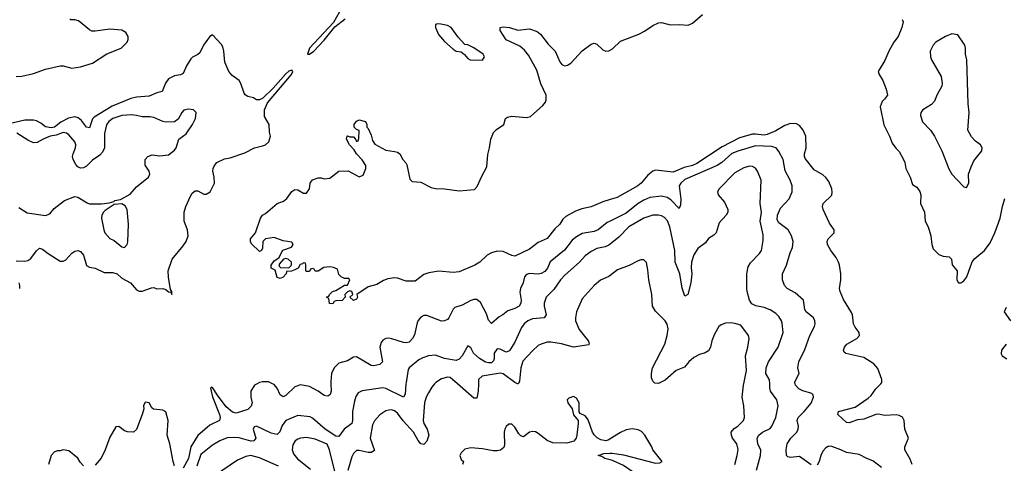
# Model space of a CAD drawing. Header units: inches. Extents: x 1834610 to 2027685, y 642842 to 774116.
# Tile 572 of 632: x 1985975 to 1992687, y 749458 to 752484. Entities that reach past the tile are written whole.
import ezdxf

# ---------------------------------------------------------------- set-up
doc = ezdxf.new("R2010")
doc.units = ezdxf.units.IN
doc.header["$MEASUREMENT"] = 0
for name, color, linetype in [('B9784', 7, 'Continuous'), ('B9785', 7, 'Continuous'), ('B9794', 7, 'Continuous'), ('B9795', 7, 'Continuous')]:
    doc.layers.add(name, color=color, linetype=linetype)

msp = doc.modelspace()

# ---------------------------------------------------------------- linework, layer by layer
at = {"layer": 'B9784', "color": 5}
for points, elevation in [([(1987594.3, 750000), (1987575.9, 749990), (1987550.2, 749950), (1987550.2, 749910), (1987559.3, 749870), (1987553.6, 749846.4), (1987530, 749824.9), (1987450, 749798.7), (1987425.8, 749805.8), (1987383, 749843), (1987322.1, 749922.1), (1987290, 749975.3), (1987282, 749978), (1987276.3, 749970), (1987289.6, 749910.4), (1987337.6, 749790), (1987341, 749770), (1987336.1, 749750), (1987270, 749718.2), (1987190, 749646.6), (1987140.7, 749570), (1987126.2, 749490), (1987090, 749424.7)], 240), ([(1988607.7, 750000), (1988601.5, 749930), (1988590.2, 749909.8), (1988470, 749967.5), (1988450, 749971.8), (1988308.5, 749951.5), (1988281.8, 749938.2), (1988265.5, 749914.5), (1988257.6, 749882.4), (1988243.4, 749810), (1988242.6, 749750), (1988237.8, 749730), (1988186.6, 749690), (1988150, 749640.8), (1988130, 749643.2), (1988057.8, 749690), (1987970, 749765.4), (1987953.8, 749773.8), (1987870, 749784.1), (1987790, 749749.8), (1987763.6, 749716.4), (1987747.6, 749672.4), (1987730, 749655.1), (1987690, 749663.8), (1987589.5, 749710.5), (1987573.9, 749706.1), (1987565.2, 749690), (1987583.7, 749630), (1987571, 749610), (1987550, 749609.8), (1987470, 749631.6), (1987430, 749634.8), (1987390, 749630.7), (1987339.5, 749610), (1987290, 749582.5), (1987210, 749517.6), (1987181.8, 749438.2)], 260), ([(1988096.6, 750000), (1988098.8, 749950), (1988092, 749928), (1988080.9, 749919.1), (1988070, 749915.1), (1988050, 749920.9), (1988010, 749950.7), (1987950, 749981.5), (1987890, 749993.3), (1987850, 749980.3), (1987790, 749920.5), (1987770, 749911.1), (1987750, 749924.2), (1987729.3, 749970), (1987710, 749994.3), (1987698, 750000)], 240), ([(1988803.2, 750000), (1988783.3, 749976.6), (1988760.6, 749939.4), (1988745.8, 749910), (1988735, 749870), (1988724.8, 749750), (1988730.2, 749730), (1988753.2, 749690), (1988762.7, 749650), (1988750, 749609.6), (1988730, 749586.6), (1988710, 749589.8), (1988690, 749612.6), (1988659.3, 749670), (1988588.2, 749748.2), (1988550, 749798.6), (1988530, 749814.6), (1988510, 749822), (1988490, 749821.2), (1988470, 749814.8), (1988430, 749788.3), (1988393.1, 749746.9), (1988380.6, 749719.4), (1988365, 749630), (1988393.9, 749546.1), (1988370, 749530.7), (1988350, 749530.6), (1988290, 749546), (1988270, 749545.7), (1988250, 749524.7), (1988239.3, 749500.7), (1988212.4, 749407.6)], 280), ([(1989102.2, 750000), (1989100.1, 749950), (1989090, 749901.3), (1989070, 749902), (1988958.7, 750000)], 280), ([(1989371.1, 750000), (1989370, 749999.3), (1989368.5, 750000)], 280), ([(1987030, 749441.2), (1987021, 749470), (1986997.7, 749590), (1986980.7, 749650), (1986986.6, 749750), (1986970, 749809.2), (1986950, 749820.7), (1986886.6, 749826.6), (1986876, 749836), (1986858, 749870), (1986830, 749875.3), (1986818, 749850), (1986821, 749830), (1986810.7, 749790), (1986770, 749689), (1986750, 749669.5), (1986710, 749671.6), (1986690, 749678.7), (1986650, 749709.6), (1986630, 749707.6), (1986590, 749636.2), (1986557.8, 749550), (1986530, 749493.6), (1986490, 749444.2)], 240), ([(1990000, 749624.2), (1989990, 749618), (1989970, 749610.9), (1989936.8, 749616.8), (1989911.8, 749631.8), (1989890.8, 749650.8), (1989878.9, 749670), (1989850, 749754), (1989839.3, 749770), (1989830, 749781.2), (1989796.5, 749796.5), (1989789.4, 749809.4), (1989789.5, 749870), (1989770, 749902), (1989750, 749913.3), (1989717.3, 749902.7), (1989706.8, 749890), (1989710.7, 749870), (1989740.5, 749830), (1989750, 749787.3), (1989780.7, 749750), (1989782, 749730), (1989771.6, 749650), (1989767.3, 749630), (1989751.2, 749608.8), (1989704.3, 749595.7), (1989610, 749597.5), (1989570, 749614.1), (1989510, 749661.6), (1989490, 749671.4), (1989470, 749674.6), (1989449.6, 749670.4), (1989410, 749638.6), (1989390, 749645), (1989377.5, 749657.6), (1989350, 749705.3), (1989330, 749725.4), (1989310, 749724.2), (1989290, 749709.5), (1989280.8, 749690), (1989277.5, 749670), (1989278.9, 749581.1), (1989274, 749566), (1989252.5, 749547.5), (1989230, 749541.7), (1989201.6, 749541.6), (1989130, 749556.8), (1989050, 749562.5), (1989010, 749553.8), (1988983.1, 749530), (1988974, 749510), (1988983.4, 749483.4), (1989001, 749470), (1988994, 749450)], 320), ([(1988121.9, 749401.9), (1988086, 749550), (1988070, 749588.9), (1987990, 749622), (1987930, 749634.3), (1987890, 749629.3), (1987870, 749622.4), (1987853.5, 749610), (1987836.7, 749583.3), (1987832.8, 749550), (1987842.3, 749522.3), (1987868.2, 749488.2), (1987957, 749417)], 280), ([(1986410, 749439.3), (1986386, 749466), (1986370, 749493.2), (1986310, 749542), (1986270, 749549.2), (1986250, 749542.7), (1986230, 749542.7), (1986210, 749533.6), (1986188.2, 749510), (1986170.7, 749450)], 240), ([(1990000, 749480.2), (1989963.7, 749490), (1989943.1, 749503.1), (1989919, 749510), (1989956.6, 749523.4), (1990000, 749525.8)], 320), ([(1987738.6, 749438.6), (1987610, 749494.7), (1987550, 749510.7), (1987516, 749504), (1987460.6, 749479.4), (1987310, 749377.4)], 280)]:
    msp.add_lwpolyline(points, dxfattribs=dict(at, elevation=elevation))
at = {"layer": 'B9785', "color": 5}
for points, elevation in [([(1988194.9, 752610), (1988114.3, 752465.7), (1987949.6, 752290), (1987936.3, 752250), (1987950, 752247.9), (1987979.5, 752270), (1988050, 752344.4), (1988124.1, 752435.9), (1988194, 752490)], 240), ([(1985950, 752095.6), (1985990, 752099.8), (1986070, 752117.6), (1986150, 752147.1), (1986250, 752168.8), (1986270, 752168.8), (1986330, 752153.8), (1986390, 752162.7), (1986470, 752187.2), (1986569.2, 752250.8), (1986667.1, 752290), (1986707.9, 752330), (1986714.9, 752350), (1986713.7, 752370), (1986697.5, 752397.6), (1986670, 752411.6), (1986590, 752419), (1986490, 752405.6), (1986466.4, 752406.4), (1986450, 752414.6), (1986376.4, 752476.4), (1986350, 752483.5), (1986323.6, 752483.6), (1986317.2, 752490)], 240), ([(1990000, 751257.2), (1989950, 751241.5), (1989870, 751208.4), (1989806.4, 751193.6), (1989763.1, 751176.9), (1989698.7, 751141.3), (1989677.7, 751122.3), (1989655.8, 751090), (1989622.8, 751057.2), (1989570, 750991.3), (1989510, 750965.1), (1989450, 750918), (1989350, 750871.5), (1989330, 750875.1), (1989270, 750903.6), (1989230, 750904.5), (1989190, 750892.7), (1989161.6, 750878.4), (1989110.6, 750830), (1989077.3, 750810), (1988970, 750763.6), (1988930, 750759.6), (1988832.3, 750767.7), (1988762.8, 750757.2), (1988730, 750746.6), (1988670, 750701.2), (1988610, 750701.2), (1988550, 750720.5), (1988530, 750722.4), (1988483.9, 750716.1), (1988455.1, 750704.9), (1988410, 750678.4), (1988350, 750662), (1988274, 750610), (1988278, 750590), (1988270, 750578), (1988250, 750568), (1988226, 750590), (1988246, 750610), (1988238, 750630), (1988224.7, 750635.3), (1988210, 750628), (1988192, 750610), (1988194, 750590), (1988172.7, 750567.3), (1988130, 750566), (1988118, 750562), (1988110, 750546), (1988087.3, 750547.3), (1988082, 750582), (1988066, 750590), (1988082, 750598), (1988086, 750610), (1988108, 750630), (1988130, 750636), (1988190, 750672), (1988210, 750674), (1988226, 750710), (1988218, 750718), (1988190, 750718), (1988166, 750730), (1988150, 750746), (1988142, 750782), (1988114.6, 750794.6), (1988090, 750799), (1988047.3, 750792.7), (1988010, 750768), (1987990, 750768), (1987982, 750782), (1987970, 750786), (1987958, 750782), (1987950, 750766), (1987930, 750766), (1987926, 750770), (1987926, 750810), (1987922, 750822), (1987910, 750826), (1987902, 750818), (1987886.4, 750813.6), (1987872, 750790), (1987850, 750778), (1987828.7, 750768.7), (1987794, 750766), (1987792, 750750), (1987770, 750728), (1987750, 750718), (1987730, 750726), (1987715.3, 750775.3), (1987688.7, 750790), (1987689, 750810), (1987710, 750838), (1987740.4, 750859.6), (1987769.3, 750910.7), (1987828.4, 750931.6), (1987838, 750950), (1987830, 750966), (1987770, 750976), (1987710, 750999), (1987650, 750988), (1987632, 750970), (1987630, 750926), (1987622, 750910), (1987610, 750902), (1987554.6, 750954.6), (1987548, 750970), (1987548.4, 750988.4), (1987581.2, 751030), (1987615.3, 751130), (1987629, 751150), (1987650, 751161), (1987730, 751230.4), (1987774, 751246), (1987795.6, 751264.4), (1987830, 751311.3), (1987850, 751326), (1987870, 751322.8), (1987910, 751301), (1987930, 751301), (1987949.4, 751330.6), (1987954, 751370), (1987970, 751391), (1988010, 751404.7), (1988030, 751404.7), (1988050, 751398), (1988090, 751402), (1988150, 751450.8), (1988214, 751454), (1988290, 751411), (1988316, 751424), (1988335.3, 751470), (1988335.3, 751490), (1988308.4, 751528.4), (1988270, 751568), (1988255.3, 751595.3), (1988222, 751630), (1988202, 751670), (1988206, 751690), (1988210, 751691.3), (1988224.7, 751684.7), (1988250, 751684.7), (1988264.7, 751670), (1988270, 751654), (1988282, 751658), (1988287.3, 751672.7), (1988288, 751728), (1988270, 751735.3), (1988255.3, 751750), (1988255.3, 751770), (1988270, 751792), (1988290, 751802), (1988332, 751790), (1988342, 751770), (1988342, 751750), (1988350, 751742), (1988370, 751696), (1988379.8, 751659.8), (1988394.9, 751634.9), (1988470, 751593.4), (1988530, 751585.5), (1988550, 751580.5), (1988566.8, 751570), (1988586.8, 751530), (1988608, 751508), (1988614.6, 751494.6), (1988635.3, 751395.3), (1988650, 751379.3), (1988710, 751376.6), (1988780, 751340), (1988810, 751332.1), (1988871.2, 751331.2), (1988970, 751317.4), (1989075.2, 751324.8), (1989093.5, 751346.5), (1989124, 751416), (1989159.7, 751480.3), (1989165.2, 751565.2), (1989178.2, 751610), (1989186.2, 751670), (1989205.4, 751714.6), (1989225.5, 751734.5), (1989275.1, 751770), (1989286, 751810), (1989300.5, 751819.5), (1989330, 751825.5), (1989430, 751818), (1989456.6, 751823.4), (1989541.3, 751898.7), (1989558.3, 751921.7), (1989563.1, 751936.9), (1989562.9, 751970), (1989527.1, 752047), (1989498.9, 752138.9), (1989442.1, 752242.1), (1989416.4, 752276.4), (1989383.6, 752303.6), (1989290, 752347.1), (1989249.4, 752410), (1989250, 752432), (1989270, 752436), (1989314, 752430), (1989370, 752413.4), (1989450, 752421.7), (1989503.4, 752403.4), (1989525.8, 752385.9), (1989577.8, 752317.8), (1989624.4, 752270), (1989656.1, 752196.1), (1989670, 752179.5), (1989690, 752170.2), (1989710, 752174.4), (1989731.8, 752188.2), (1989810, 752271.5), (1989870, 752317.6), (1989890, 752323), (1989910, 752316.3), (1989950, 752279.6), (1989970, 752270.2), (1989990, 752271.4), (1990000, 752276.6)], 220), ([(1985950, 750839.5), (1986010, 750836.5), (1986030, 750842), (1986050, 750855.8), (1986090, 750908.2), (1986110, 750926), (1986130, 750919.5), (1986168.8, 750888.8), (1986250, 750836), (1986270, 750836.9), (1986290, 750845.8), (1986330, 750890.4), (1986350, 750905.3), (1986370.3, 750910.3), (1986390, 750902.4), (1986410, 750877.1), (1986430, 750807), (1986450, 750796.9), (1986490, 750788.2), (1986550, 750760.2), (1986610, 750758.4), (1986639.5, 750750), (1986670, 750720.8), (1986730, 750689.3), (1986770, 750641.6), (1986790, 750632.7), (1986810, 750631.3), (1986874.4, 750654.4), (1986890, 750656.5), (1986910, 750648.4), (1986950, 750650.3), (1986970, 750644.4), (1986990, 750626.5), (1987005.2, 750625.2), (1987010.8, 750609.2), (1987011.2, 750628.8), (1987003.5, 750643.5), (1986988.6, 750728.6), (1986987.3, 750770), (1987013.3, 750850), (1987090, 750941.3), (1987108.5, 750970), (1987123.5, 751010), (1987118, 751050), (1987095.3, 751110), (1987095.3, 751170), (1987107.1, 751210), (1987138.8, 751281.2), (1987150, 751300.5), (1987170, 751315.8), (1987190, 751315.8), (1987230, 751294.9), (1987246.6, 751293.4), (1987272.7, 751310), (1987302, 751370), (1987300.7, 751410), (1987291.8, 751450), (1987294, 751470), (1987301.6, 751490), (1987318, 751510), (1987370, 751534.4), (1987410, 751542.4), (1987510, 751576.3), (1987575.3, 751610), (1987630, 751622.8), (1987650, 751631), (1987672.3, 751650), (1987685.2, 751690), (1987677, 751717), (1987675.6, 751770), (1987644.1, 751824.1), (1987643.2, 751870), (1987663.5, 751916.5), (1987828.7, 752110), (1987835.9, 752130), (1987830, 752139.3), (1987810, 752132), (1987790, 752114.5), (1987703.1, 752016.9), (1987632, 751948), (1987610, 751937), (1987590, 751938.5), (1987569.6, 751950), (1987530, 751959.8), (1987511.7, 751971.8), (1987503.9, 751983.9), (1987481.5, 752050), (1987470, 752068.4), (1987422.7, 752102.7), (1987400.6, 752130), (1987373.4, 752193.4), (1987366.1, 752270), (1987358.6, 752298.6), (1987350, 752314.6), (1987290, 752379.8), (1987270, 752368.7), (1987250, 752342.9), (1987227.9, 752310), (1987202, 752258), (1987190, 752247.2), (1987152, 752228), (1987142.5, 752217.5), (1987110.9, 752170), (1987090, 752118), (1987071.7, 752108.3), (1987030, 752102.3), (1986990, 752081), (1986968.8, 752051.2), (1986945.3, 751994.7), (1986910, 751985.6), (1986856.5, 751963.5), (1986770, 751956), (1986732.7, 751947.3), (1986605.5, 751894.5), (1986481.6, 751818.4), (1986471.9, 751808.1), (1986450, 751745.6), (1986430, 751751.2), (1986395.3, 751795.3), (1986373.4, 751813.5), (1986350, 751821), (1986307.1, 751812.9), (1986255.9, 751784.1), (1986211.3, 751750), (1986190, 751746.3), (1986150, 751753), (1986119.3, 751779.3), (1986090, 751795.2), (1986070, 751799.4), (1986010, 751798.8), (1985872.7, 751767.3)], 240), ([(1985970, 751202.8), (1986026.6, 751166.6), (1986150, 751147.6), (1986179.5, 751160.5), (1986210, 751195.5), (1986280.9, 751250), (1986350, 751278.8), (1986370, 751274), (1986434, 751234), (1986450, 751228.9), (1986533.2, 751226.8), (1986585.6, 751234.4), (1986616.6, 751243.4), (1986622.7, 751250), (1986662.2, 751257.8), (1986726.8, 751293.2), (1986770, 751343), (1986852, 751410), (1986862, 751430), (1986858, 751450), (1986829.3, 751490.7), (1986829.2, 751530), (1986849, 751550), (1986878.6, 751561.4), (1986930, 751555.3), (1986990, 751561.6), (1987030, 751593.4), (1987040.5, 751610), (1987060.7, 751670), (1987110, 751705.5), (1987153.3, 751770), (1987173.6, 751810), (1987178, 751850), (1987159, 751870), (1987126.1, 751873.9), (1987093.8, 751866.2), (1987079.3, 751850), (1987054.7, 751805.3), (1987030, 751787.8), (1986970, 751785.1), (1986949.6, 751789.6), (1986890, 751817.6), (1986862, 751822), (1986810, 751820.5), (1986770, 751831.3), (1986734.9, 751834.9), (1986670.8, 751830.8), (1986610, 751809.8), (1986582.8, 751790), (1986567.3, 751767.3), (1986552.4, 751707.6), (1986552.1, 751610), (1986539.4, 751580.6), (1986520.8, 751559.2), (1986470, 751525.8), (1986430, 751485), (1986410, 751473.2), (1986390, 751470.8), (1986370, 751480.4), (1986356.4, 751496.4), (1986339.1, 751530), (1986335.4, 751550), (1986338.5, 751570), (1986354.8, 751610), (1986357.8, 751630), (1986350, 751651), (1986310, 751698), (1986294, 751710), (1986270, 751714.3), (1986222.8, 751697.2), (1986182.6, 751690), (1986133.7, 751670), (1986093.7, 751646.3), (1986070, 751644.1), (1986030, 751661.4), (1985955.1, 751710)], 260), ([(1990000, 751109.7), (1989980.1, 751099.9), (1989917, 751050), (1989890, 751040.2), (1989810, 751024.8), (1989770, 751003.8), (1989741.1, 750978.9), (1989689.1, 750910.9), (1989590, 750833.3), (1989572.2, 750790), (1989554.9, 750765.1), (1989530, 750752.1), (1989510, 750747.6), (1989450, 750752.5), (1989430, 750746.9), (1989416.1, 750730), (1989407.2, 750690), (1989388.2, 750650), (1989384.2, 750624.2), (1989393.7, 750570), (1989390.4, 750550), (1989380.4, 750530), (1989350, 750513.3), (1989302.2, 750497.8), (1989269, 750471), (1989242.8, 750457.2), (1989190, 750411.5), (1989170, 750434.5), (1989156.7, 750476.7), (1989115.7, 750555.7), (1989090, 750575.3), (1989070, 750574.8), (1989050, 750568.6), (1988990, 750536.5), (1988940, 750520), (1988928.9, 750510), (1988899.5, 750450), (1988890, 750438.7), (1988870, 750429.6), (1988850, 750426.3), (1988750, 750466.8), (1988730, 750465), (1988710, 750454.4), (1988690, 750430.9), (1988684.1, 750415.9), (1988666.3, 750333.7), (1988653, 750310), (1988630, 750285), (1988610, 750279.9), (1988590, 750282.6), (1988512.4, 750307.6), (1988490, 750310.4), (1988470, 750308.6), (1988450, 750297.7), (1988438, 750282), (1988429.5, 750250), (1988447.2, 750150), (1988430, 750132.8), (1988390, 750123.5), (1988370, 750124.2), (1988270, 750183.1), (1988250, 750180.9), (1988210, 750157.1), (1988150, 750141.5), (1988119.4, 750110), (1988099.2, 750070), (1988096, 750016), (1988096.6, 750000)], 240), ([(1990000, 750953.6), (1989990, 750945.4), (1989966.5, 750933.5), (1989910, 750923), (1989870, 750903.5), (1989830, 750872.8), (1989790, 750828.8), (1989690, 750740.6), (1989660.5, 750710), (1989616.7, 750643.3), (1989563.7, 750590), (1989550.1, 750550), (1989550.1, 750529.9), (1989562.6, 750470), (1989550.4, 750450), (1989470, 750444.3), (1989439.3, 750430), (1989413, 750410), (1989394.8, 750385.2), (1989350, 750283.9), (1989316.8, 750230), (1989310, 750222.5), (1989290, 750216.2), (1989250, 750236.8), (1989230, 750237.7), (1989210.2, 750210), (1989209.5, 750170), (1989204.2, 750155.8), (1989190, 750142.4), (1989170, 750142.3), (1989150, 750148.7), (1989110, 750173.2), (1989068.9, 750210), (1989050, 750245.1), (1989030, 750258), (1988990, 750189.8), (1988970, 750168.8), (1988950, 750159.8), (1988870, 750172.2), (1988810, 750196.3), (1988760.7, 750190), (1988721.8, 750178.2), (1988696.7, 750163.3), (1988630.4, 750110), (1988623, 750097), (1988608.6, 750010), (1988607.7, 750000)], 260), ([(1990000, 750739), (1989990, 750731.1), (1989933.6, 750706.4), (1989891.8, 750670), (1989810, 750578.7), (1989770.3, 750490), (1989763.1, 750450), (1989764.6, 750430), (1989788.1, 750370), (1989851.3, 750290), (1989857.1, 750270), (1989853.5, 750266.5), (1989750, 750249.9), (1989667.8, 750272.2), (1989596.5, 750283.5), (1989570, 750283.8), (1989529.2, 750270.8), (1989510, 750260.5), (1989470, 750226), (1989405.2, 750154.8), (1989391.4, 750108.6), (1989382.3, 750017.7), (1989376.6, 750003.4), (1989371.1, 750000)], 280), ([(1985974.7, 750650), (1985975.8, 750670), (1985970.7, 750690)], 240), ([(1989368.5, 750000), (1989350, 750008), (1989270, 750067), (1989250, 750071.9), (1989128, 750052), (1989103.5, 750030), (1989102.2, 750000)], 280), ([(1987698, 750000), (1987670, 750013.3), (1987630, 750013.6), (1987610, 750008.6), (1987594.3, 750000)], 240), ([(1988958.7, 750000), (1988910, 750042.9), (1988890, 750044.6), (1988850, 750033.2), (1988811.7, 750010), (1988803.2, 750000)], 280)]:
    msp.add_lwpolyline(points, dxfattribs=dict(at, elevation=elevation))
for points, elevation in [([(1988823.4, 752456.6), (1988808.5, 752451.5), (1988809, 752430), (1988830, 752383.1), (1988870, 752336.5), (1988930, 752282), (1988950, 752270.4), (1988983.8, 752263.8), (1989006.4, 752246.4), (1989030, 752218.8), (1989044.7, 752210), (1989130, 752208.2), (1989142.7, 752230), (1989134.5, 752250), (1989070, 752292), (1989030, 752312.3), (1989010, 752315.3), (1988964, 752364), (1988917, 752430), (1988890, 752443.5), (1988846.7, 752453.3)], 240), ([(1986670, 751227.8), (1986617.7, 751222.3), (1986558.2, 751181.8), (1986546, 751170), (1986535.3, 751150), (1986533.4, 751130), (1986547.2, 751050), (1986554.9, 751030), (1986590, 750992.2), (1986617.7, 750977.7), (1986670, 750934.4), (1986690, 750930.7), (1986706.6, 750950), (1986711.2, 750968.8), (1986715.8, 751090), (1986708.3, 751188.3), (1986693.9, 751213.9)], 260), ([(1987790, 750854), (1987774, 750850), (1987743.6, 750816.4), (1987743.6, 750803.6), (1987752.7, 750792.7), (1987810, 750792), (1987828, 750810), (1987828, 750830), (1987806, 750850)], 220)]:
    msp.add_lwpolyline(points, close=True, dxfattribs=dict(at, elevation=elevation))
at = {"layer": 'B9794', "color": 5}
for points, elevation in [([(1990849.9, 749450.1), (1990866.7, 749510), (1990872, 749552), (1990863.2, 749590), (1990834.2, 749630), (1990826, 749650), (1990825.3, 749670), (1990844.8, 749695.2), (1990870, 749711.6), (1990909.7, 749750), (1990915.1, 749770), (1990911.4, 749850), (1990900.2, 749910), (1990908.2, 749990), (1990910.3, 750000)], 280), ([(1990997, 749410), (1991025.3, 749510), (1991027.2, 749547.3), (1991006.6, 749590), (1991001.6, 749630), (1991012.9, 749650), (1991039.2, 749670), (1991090, 749695.8), (1991102.3, 749710), (1991129.3, 749770), (1991146.2, 749850), (1991136.6, 749890), (1991093.6, 749950), (1991088.4, 749971.5), (1991087.6, 750000)], 260), ([(1991370, 749447.7), (1991290, 749503.1), (1991230, 749498), (1991210, 749502), (1991202, 749510), (1991199.1, 749550), (1991206.2, 749590), (1991232.1, 749630), (1991271.9, 749670), (1991281.5, 749690), (1991283.4, 749710), (1991275.7, 749750), (1991281.8, 749770), (1991323.1, 749810), (1991370, 749867), (1991386.6, 749910), (1991384.2, 749924.2), (1991374.5, 749934.5), (1991312.8, 749952.8), (1991286.7, 749966.7), (1991264, 749990), (1991260.2, 750000)], 240), ([(1992057.8, 749450), (1992045.9, 749485.9), (1992007.7, 749550), (1992008.9, 749570), (1992032.8, 749630), (1992008.3, 749690), (1992003.1, 749750), (1991991.6, 749771.6), (1991970, 749783.5), (1991950, 749787.7), (1991870, 749783.1), (1991830, 749793.3), (1991810, 749789.8), (1991730, 749759.2), (1991685.3, 749754.7), (1991630, 749732.7), (1991610, 749735.6), (1991551.6, 749790), (1991556.2, 749810), (1991670, 749841), (1991758.4, 749901.6), (1991778.9, 749921.1), (1991810, 749965.2), (1991842.9, 749997.1), (1991845, 750000)], 220), ([(1990000, 749525.8), (1990013.4, 749526.6), (1990090, 749515.3), (1990310, 749458.2), (1990339.5, 749460.5), (1990354.5, 749470), (1990291.3, 749550), (1990284.2, 749570), (1990236.1, 749650), (1990213.6, 749673.6), (1990190, 749686.3), (1990150, 749692.6), (1990110, 749686), (1990070, 749667.6), (1990000, 749624.2)], 320), ([(1991849.6, 749430), (1991790, 749474.7), (1991749, 749490), (1991698, 749518), (1991610, 749531), (1991572.3, 749550), (1991510, 749572.6), (1991490, 749574), (1991482, 749570), (1991470, 749563.5), (1991450, 749540.5), (1991435.8, 749510), (1991425.3, 749470), (1991410, 749444.7)], 240), ([(1990000, 748554.9), (1990093.7, 748610), (1990117.7, 748630), (1990131.3, 748648.7), (1990134.4, 748670), (1990129, 748690), (1990081.5, 748790), (1990038.9, 748858.9), (1990036.6, 748890), (1990046.7, 748930), (1990060.3, 748970), (1990082.1, 748997.9), (1990110, 749012.7), (1990171.9, 749028.1), (1990222, 749070), (1990270.7, 749130), (1990284.8, 749170), (1990290.7, 749230), (1990280.2, 749250), (1990183.7, 749370), (1990156.4, 749396.4), (1990090, 749443.4), (1990015.9, 749475.9), (1990000, 749480.2)], 320)]:
    msp.add_lwpolyline(points, dxfattribs=dict(at, elevation=elevation))
at = {"layer": 'B9795', "color": 5}
for points, elevation in [([(1990000, 752276.6), (1990015.5, 752284.5), (1990070, 752337.6), (1990194.8, 752385.2), (1990234.3, 752405.7), (1990290, 752443.6), (1990330, 752462), (1990350, 752464.4), (1990408.2, 752448.2), (1990470, 752451.6), (1990532.2, 752447.8), (1990560.4, 752459.6), (1990630, 752519.1)], 220), ([(1991990, 752484.7), (1991996.3, 752470), (1991988, 752430), (1991962.6, 752370), (1991933.1, 752330), (1991900.4, 752270), (1991873.3, 752206.7), (1991827.3, 752130), (1991833.4, 752110), (1991858, 752070), (1991882, 752010), (1991890.4, 751970.4), (1991870, 751941.2), (1991853.4, 751926.6), (1991841, 751890), (1991866.2, 751766.2), (1991904.9, 751690), (1991922.3, 751642.3), (1991947, 751607), (1991970, 751584), (1992000.4, 751530), (1992008.4, 751510), (1992014.4, 751470), (1992046, 751410), (1992059.8, 751359.8), (1992090, 751340.7), (1992111.4, 751311.4), (1992117, 751290), (1992114.9, 751230), (1992143.8, 751170), (1992147.7, 751110), (1992167.7, 751070), (1992184.9, 751010), (1992193.4, 750950), (1992202, 750922), (1992241.3, 750881.3), (1992270, 750870.5), (1992310, 750866.8), (1992326.8, 750850), (1992330.7, 750810.7), (1992366, 750770), (1992364, 750710), (1992374, 750690), (1992390, 750688), (1992410, 750702), (1992431.2, 750730), (1992468.1, 750831.9), (1992485.7, 750854.3), (1992551.1, 750910), (1992590, 750961.3), (1992623.1, 751030), (1992659.1, 751130), (1992673.5, 751210), (1992690, 751264.9)], 220), ([(1991845, 750000), (1991852.1, 750010), (1991852.8, 750030), (1991824.5, 750104.5), (1991796.7, 750136.8), (1991730, 750180.6), (1991607.2, 750207.2), (1991596.1, 750216.1), (1991589.7, 750229.7), (1991596.3, 750250), (1991613, 750270), (1991680.7, 750310), (1991700.5, 750330), (1991697.6, 750350), (1991670, 750385.6), (1991659.3, 750410), (1991652, 750470), (1991645.6, 750485.6), (1991590, 750576.2), (1991567.1, 750630), (1991563.5, 750650), (1991571.2, 750710), (1991571.3, 750750), (1991563.5, 750810), (1991556.9, 750830), (1991541.1, 750861.1), (1991504.5, 750910), (1991481.2, 750950), (1991479.3, 750970), (1991486.6, 750990), (1991526, 751030), (1991526, 751050), (1991495.6, 751095.6), (1991451.6, 751190), (1991447.3, 751210), (1991451.8, 751230), (1991510, 751287.3), (1991513.5, 751306.5), (1991510.6, 751330), (1991490, 751379.5), (1991470, 751407.6), (1991450, 751426), (1991390, 751460.7), (1991330, 751537), (1991324.2, 751550), (1991324.5, 751570), (1991335.4, 751610), (1991334.2, 751690), (1991314.8, 751730), (1991290, 751762), (1991270, 751774), (1991230, 751775.2), (1991190, 751761.5), (1991130, 751726.9), (1991070, 751699.9), (1991050, 751695.8), (1990990, 751703.7), (1990970, 751702.2), (1990881.9, 751678.1), (1990762.6, 751617.4), (1990590, 751502.4), (1990561.3, 751490), (1990504.2, 751475.8), (1990430, 751443.1), (1990310, 751456.9), (1990290, 751451.8), (1990255.9, 751424.1), (1990211.7, 751370), (1990188.7, 751350), (1990047.8, 751272.2), (1990000, 751257.2)], 220), ([(1991260.2, 750000), (1991256.3, 750010), (1991287.3, 750070), (1991278.9, 750110), (1991285.6, 750150), (1991325.8, 750234.2), (1991360.3, 750330), (1991392.6, 750390), (1991396.9, 750410), (1991395.4, 750430), (1991386.3, 750450), (1991336.2, 750490), (1991326.4, 750506.4), (1991317.6, 750570), (1991260.3, 750620.3), (1991206.6, 750650), (1991188.5, 750670), (1991173.7, 750710), (1991175.3, 750750), (1991202.8, 750810), (1991226.1, 750893.9), (1991242.8, 750930), (1991247.9, 750970), (1991236.1, 751010), (1991212.4, 751050), (1991150, 751097.3), (1991137.7, 751117.7), (1991141.2, 751150), (1991161, 751199), (1991219, 751261), (1991241.1, 751310), (1991241.1, 751350), (1991226.8, 751390), (1991193.6, 751453.6), (1991179, 751530), (1991150, 751586), (1991131.3, 751610), (1991098.8, 751618.8), (1990990, 751623.2), (1990870, 751587.6), (1990830, 751570.9), (1990760.4, 751510), (1990730.3, 751489.7), (1990510, 751394.7), (1990480.6, 751370), (1990469.7, 751350), (1990480.6, 751259.4), (1990478.3, 751221.8), (1990470, 751196.2), (1990414.3, 751254.3), (1990388.4, 751270), (1990350, 751280.2), (1990270, 751271.7), (1990230, 751254), (1990190.9, 751230), (1990110, 751163.7), (1990000, 751109.7)], 240), ([(1991087.6, 750000), (1991086.8, 750026.8), (1991060.5, 750070), (1991063.9, 750110), (1991078.2, 750150), (1991145.5, 750250), (1991178.9, 750350), (1991173.2, 750413.2), (1991168.5, 750430), (1991150, 750459.8), (1991130, 750479.8), (1991090, 750505.6), (1991050, 750520.7), (1990992.6, 750532.6), (1990965.6, 750545.6), (1990949.8, 750570), (1990934.5, 750630), (1990930.9, 750650.9), (1990932, 750750), (1990940.9, 750799.1), (1990955.5, 750824.5), (1991018.9, 750890), (1991031.5, 750908.5), (1991043, 750977), (1991043.2, 751016.8), (1991023.4, 751110), (1991032, 751170), (1991022.5, 751230), (1991028.9, 751388.9), (1991004, 751450), (1990990, 751471.1), (1990970, 751482.3), (1990950, 751484.2), (1990910, 751474.6), (1990850, 751438.7), (1990743, 751330), (1990730.6, 751310), (1990736.3, 751290), (1990780.3, 751240.2), (1990801.6, 751190), (1990803, 751170), (1990790.5, 751150), (1990742.2, 751097.8), (1990721.6, 751030), (1990706, 751014), (1990670, 750991.8), (1990650, 750962.9), (1990596.7, 750923.3), (1990570, 750880.5), (1990553.6, 750830), (1990551.7, 750791.7), (1990557.6, 750750), (1990550, 750689), (1990530, 750609), (1990510, 750599), (1990490, 750653.2), (1990475.5, 750750), (1990444.1, 750830), (1990441.2, 750910), (1990406.2, 751070), (1990390.8, 751110.8), (1990370, 751134.4), (1990350, 751146.2), (1990330, 751150.7), (1990290, 751149.8), (1990230, 751129.1), (1990127.3, 751070), (1990058.5, 751001.5), (1990000, 750953.6)], 260), ([(1990910.3, 750000), (1990929.5, 750090), (1990922, 750190), (1990938.3, 750250), (1990947.6, 750310), (1990943.7, 750330), (1990890, 750399.1), (1990850, 750412.1), (1990824.9, 750415.1), (1990786.7, 750413.3), (1990756.7, 750403.3), (1990740.5, 750390), (1990710, 750338), (1990693.7, 750293.7), (1990684.2, 750250), (1990670, 750226), (1990648.1, 750211.9), (1990610, 750200.4), (1990570, 750179.2), (1990536.9, 750150), (1990506.8, 750113.2), (1990450, 750091), (1990375.4, 750024.6), (1990330, 750001), (1990304.1, 750004.1), (1990290, 750017.6), (1990281.7, 750041.7), (1990280.7, 750070), (1990288.2, 750110), (1990373.5, 750270), (1990388.8, 750330), (1990394.9, 750374.9), (1990387.4, 750407.4), (1990374.2, 750430), (1990310, 750495.1), (1990288.9, 750530), (1990283.1, 750610), (1990263.5, 750710), (1990256.6, 750776.6), (1990247, 750827), (1990230, 750845.2), (1990210, 750845.1), (1990190, 750838.7), (1990130, 750807.1), (1990050, 750778.3), (1990000, 750739)], 280), ([(1992698.3, 750521.7), (1992685.5, 750490), (1992728.4, 750430)], 220), ([(1992698.8, 750270), (1992668.2, 750230), (1992664.4, 750204.4), (1992671.3, 750190), (1992704.7, 750170)], 220)]:
    msp.add_lwpolyline(points, dxfattribs=dict(at, elevation=elevation))
at = {"layer": 'B9795', "color": 5, "elevation": 240}
msp.add_lwpolyline([(1992330, 752387.4), (1992284.9, 752370), (1992219.3, 752330), (1992201.3, 752310), (1992182.4, 752270), (1992183.8, 752230), (1992190.4, 752210.4), (1992256.5, 752096.5), (1992263.7, 752050), (1992261.3, 752030), (1992230, 751973.2), (1992211.8, 751928.2), (1992190, 751904.7), (1992130.6, 751870), (1992117.1, 751850), (1992114.4, 751830), (1992130, 751788), (1992184.4, 751730), (1992210.3, 751690), (1992261.3, 751590), (1992307.8, 751467.8), (1992328.4, 751430), (1992403, 751350), (1992410, 751343.8), (1992430, 751338.8), (1992444.5, 751370), (1992442.4, 751430), (1992460.3, 751479.7), (1992479.5, 751520.5), (1992534.3, 751590), (1992536.4, 751610), (1992525.1, 751630), (1992490, 751656.2), (1992463.9, 751683.9), (1992439, 751730), (1992447.3, 751850), (1992439.3, 751910), (1992430.9, 752210), (1992421.3, 752250), (1992423.1, 752290), (1992418, 752310), (1992370, 752381.6)], close=True, dxfattribs=at)

doc.saveas('drawing.dxf')
